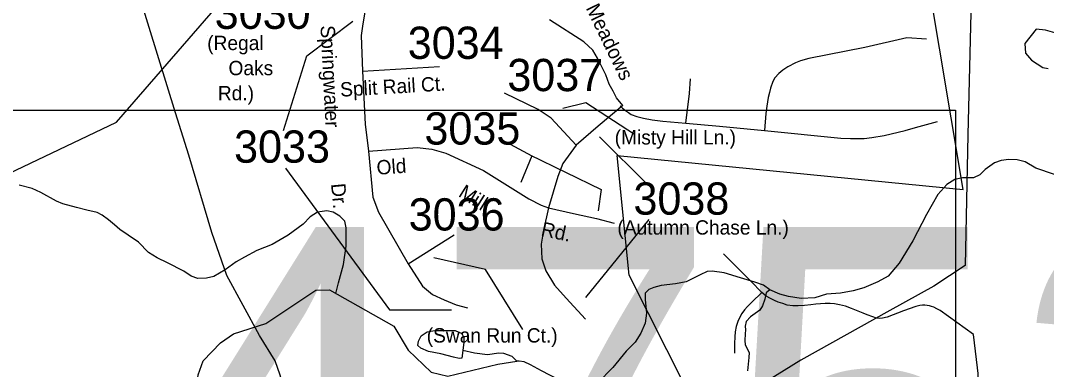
# Model space of a CAD drawing. Extents: x 1268485 to 1426702, y 514839 to 616766.
# Drawn here: x 1372379 to 1377078, y 546020 to 547617 of the extents above; entities that cross this region are included whole.
import ezdxf

# ---------------------------------------------------------------- set-up
doc = ezdxf.new("R2010")
doc.units = 0
for name, color, linetype in [('Old_Level_11', 7, 'Continuous'), ('Old_Level_3', 7, 'Continuous'), ('Old_Level_32', 7, 'Continuous'), ('Old_Level_35', 7, 'Continuous'), ('Old_Level_48', 7, 'Continuous'), ('Old_Level_49', 7, 'Continuous'), ('Old_Level_56', 7, 'Continuous'), ('Old_Level_59', 7, 'Continuous'), ('Old_Level_62', 7, 'Continuous'), ('Old_Level_8', 7, 'Continuous')]:
    doc.layers.add(name, color=color, linetype=linetype)

msp = doc.modelspace()

# ---------------------------------------------------------------- linework, layer by layer
at = {"layer": 'Old_Level_11'}
for p, q in [((1373234.346, 547547.139), (1373234.346, 547547.139)), ((1375251.913, 546864.346), (1375031.385, 547085.032)), ((1375257.164, 546706.713), (1374966.397, 546349.114))]:
    msp.add_line(p, q, dxfattribs=at)
for points in [[(1373583.919, 547114.123), (1373691.16, 547454.645), (1373900.98, 547613.245)], [(1375191.531, 547095.54), (1374968.378, 547240.037), (1374863.364, 547213.765)], [(1374581.727, 547072.141), (1374721.607, 546997.506), (1374670.318, 546876.224)], [(1374712.281, 547002.171), (1375038.668, 546843.571), (1375024.68, 546745.612)], [(1373593.244, 546941.53), (1374068.835, 546293.138), (1374353.257, 546293.138)], [(1374679.59, 546202.289), (1374508.944, 546478.146), (1374272.665, 546530.691)]]:
    msp.add_lwpolyline(points, dxfattribs=at)
at = {"layer": 'Old_Level_3'}
msp.add_lwpolyline([(1376660.911, 544287.601), (1369824.393, 544287.601), (1369824.393, 547206.203), (1376660.911, 547206.203), (1376660.911, 544287.601)], dxfattribs=at)
at = {"layer": 'Old_Level_32'}
for p, q in [((1373945.494, 547385.741), (1374297.716, 547406.809)), ((1374154.966, 546503.874), (1374365.989, 546636.305))]:
    msp.add_line(p, q, dxfattribs=at)
for points in [[(1373261.24, 544568.608), (1373305.364, 544619.225), (1373505.496, 544909.134), (1373573.957, 545019.809), (1373605.692, 545105.209), (1373618.7, 545154.972), (1373645.276, 545241.312), (1373656.138, 545301.508), (1373653.034, 545447.483), (1373650.618, 545475.602), (1373645.276, 545537.778), (1373623.553, 545701.811), (1373585.292, 545930.473), (1373569.325, 545994.373), (1373545.971, 546059.976), (1373474.596, 546175.853), (1373324.838, 546449.698), (1373255.014, 546646.839), (1373149.503, 547000.49), (1373088.989, 547194.621), (1372930.651, 547707.964), (1372912.023, 547814.465), (1372917.533, 547929.01)], [(1373973.424, 547761.964), (1373945.494, 547590.406), (1373939.288, 547548.27), (1373945.494, 547385.741)], [(1375137.955, 547227.774), (1375108.474, 547262.387), (1375093.734, 547293.989), (1375075.114, 547325.592), (1375059.598, 547367.729), (1375022.358, 547444.479), (1375000.635, 547480.596), (1374958.741, 547519.723), (1374801.998, 547620.505)], [(1373945.494, 547385.741), (1373957.907, 547141.948), (1373973.424, 547018.547)], [(1374924.578, 547047.14), (1374809.757, 547170.541), (1374750.795, 547209.668), (1374595.631, 547284.912)], [(1375137.955, 547227.774), (1375024.686, 547132.965), (1374924.578, 547047.14)], [(1373973.424, 547018.547), (1374196.084, 547035.101), (1374262.805, 547027.577), (1374327.974, 547009.518), (1374500.205, 546931.264), (1374708.125, 546800.338), (1374763.984, 546771.745), (1374798.12, 546759.706)], [(1373973.424, 547018.547), (1373993.596, 546807.863), (1374018.422, 546740.142), (1374154.966, 546503.874)], [(1374924.578, 547047.14), (1374862.513, 546962.866), (1374840.79, 546902.67), (1374798.12, 546759.706)], [(1374798.12, 546759.706), (1374774.871, 546657.419), (1374764.009, 546592.708), (1374767.112, 546526.493), (1374785.733, 546470.812), (1374825.299, 546406.101), (1374878.055, 546345.905), (1374966.498, 546249.592)], [(1374798.12, 546759.706), (1374911.415, 546734.169), (1375016.926, 546711.595), (1375097.612, 546689.022)], [(1374154.966, 546503.874), (1374220.91, 546401.541), (1374265.908, 546362.413), (1374320.215, 546338.335), (1374374.523, 546315.762), (1374427.279, 546302.217)]]:
    msp.add_lwpolyline(points, dxfattribs=at)
at = {"layer": 'Old_Level_35'}
for points in [[(1376529.092, 547531.458), (1376438.972, 547537.815), (1376245.71, 547493.882), (1375990.113, 547442.67), (1375952.486, 547431.803), (1375928.495, 547423.703), (1375893.226, 547405.556), (1375870.67, 547390.177), (1375852.113, 547374.746), (1375834.888, 547353.934), (1375824.533, 547337.171), (1375814.486, 547307.336), (1375809.462, 547286.933), (1375803.618, 547264.685), (1375797.261, 547224.853), (1375792.34, 547190.866), (1375787.521, 547113.818)], [(1375427.04, 547147.754), (1375443.034, 547283.601), (1375447.237, 547350.448)], [(1375126.331, 547226.135), (1375136.173, 547215.831), (1375150.117, 547205.373), (1375163.24, 547195.428), (1375176.876, 547187.226), (1375201.79, 547177.333), (1375232.548, 547170.515), (1375271.918, 547162.825), (1375320.72, 547156.828), (1375427.04, 547147.754)], [(1375787.521, 547113.818), (1376137.135, 547078.549), (1376180.606, 547076.293), (1376213.107, 547076.755), (1376243.044, 547077.678), (1376278.826, 547081.727), (1376335.01, 547090.391), (1376430.872, 547113.92), (1376478.854, 547127.915), (1376578.715, 547155.546)], [(1375427.04, 547147.754), (1375580.111, 547132.939), (1375787.521, 547113.818)], [(1375775.218, 546372.144), (1375723.648, 546423.817), (1375599.796, 546549.309)], [(1375775.218, 546372.144), (1375728.364, 546327.802), (1375709.089, 546307.45), (1375695.145, 546292.431), (1375683.355, 546275.821), (1375671.667, 546256.495), (1375664.593, 546238.81), (1375656.595, 546216.254), (1375652.905, 546192.673), (1375651.264, 546168.579), (1375649.624, 546138.487), (1375650.136, 546093.991)], [(1376743.372, 546179.857), (1376590.915, 546289.765), (1376576.357, 546297.762), (1376562.413, 546305.246), (1376551.135, 546308.476), (1376542.626, 546310.629), (1376531.348, 546312.833), (1376520.582, 546313.859), (1376510.535, 546313.859), (1376497.617, 546312.269), (1376480.392, 546308.476), (1376424.105, 546287.56), (1376348.031, 546259.673), (1376327.116, 546254.291), (1376313.172, 546252.753), (1376300.356, 546254.291), (1376282.619, 546260.75), (1376257.501, 546269.875), (1376239.251, 546277.359), (1376185.63, 546298.326), (1376157.743, 546308.988), (1376130.881, 546316.012), (1376107.402, 546319.753), (1376087, 546321.856), (1376065.469, 546321.394), (1376043.529, 546320.266), (1376022.101, 546318.113), (1375998.52, 546316.012), (1375969.607, 546312.731), (1375941.72, 546311.193), (1375915.986, 546311.706), (1375891.38, 546314.935), (1375870.157, 546321.138), (1375849.755, 546328.622), (1375832.633, 546335.543), (1375814.383, 546344.667), (1375795.108, 546355.433), (1375775.218, 546372.144)], [(1376690.981, 545825.014), (1376712.716, 545848.851), (1376728.095, 545868.998), (1376742.244, 545892.322), (1376747.37, 545901.755), (1376757.623, 545927.079), (1376760.391, 545939.382), (1376764.082, 545964.603), (1376765.107, 545974.805), (1376765.107, 545986.544), (1376765.107, 546001.615), (1376761.826, 546028.016), (1376743.372, 546179.857)]]:
    msp.add_lwpolyline(points, dxfattribs=at)
at = {"layer": 'Old_Level_48'}
msp.add_lwpolyline([(1375675.186, 545185.293), (1375280.76, 545506.691), (1375217.02, 545561.07), (1375426.782, 545936.847), (1375167.339, 546450.778), (1375111.733, 546998.792), (1376697.354, 546843.81), (1376533.534, 547819.764), (1376778.3, 548050.747), (1376807.407, 548482.363), (1376449.297, 548683.865), (1376372.823, 548751.435), (1376350.598, 548840.124), (1376355.817, 548899.995), (1376378.692, 548943.407), (1376443.22, 548968.12), (1376517.265, 548968.63), (1376582.638, 549025.341), (1376603.405, 549062.94), (1376633.195, 549250.429), (1376712.056, 549380.703), (1376741.735, 549364.098), (1377281.166, 548558.665)], dxfattribs=at)
at = {"layer": 'Old_Level_49'}
msp.add_lwpolyline([(1375675.186, 545185.293), (1375280.76, 545506.691), (1375217.02, 545561.07), (1375426.782, 545936.847), (1375167.339, 546450.778), (1375111.733, 546998.792), (1376697.354, 546843.81), (1376533.534, 547819.764), (1376778.3, 548050.747), (1376807.407, 548482.363), (1376449.297, 548683.865), (1376372.823, 548751.435), (1376350.598, 548840.124), (1376355.817, 548899.995), (1376378.692, 548943.407), (1376443.22, 548968.12), (1376517.265, 548968.63), (1376582.638, 549025.341), (1376603.405, 549062.94), (1376633.195, 549250.429), (1376712.056, 549380.703), (1376741.735, 549364.098), (1377281.166, 548558.665)], dxfattribs=at)
at = {"layer": 'Old_Level_56'}
for points in [[(1367025.984, 544190.073), (1367206.877, 544311.512), (1368113.172, 544919.935), (1368613.851, 545206.156), (1369586.599, 545649.797), (1371045.719, 546308.105), (1372819.552, 547152.455), (1376405.999, 551280.884)], [(1376733.327, 547715.495), (1376718.392, 547093.504), (1376706.141, 546495.47), (1376561.962, 546400.527), (1376361.652, 546290.507), (1375952.679, 546063.03), (1375431.721, 545739.562), (1375310.509, 545682.174), (1375240.101, 545663.582), (1374393.831, 545481.127), (1373556.2, 545320.307), (1372885.187, 545196.152), (1372714.898, 545185.774), (1371883.927, 545156.882)]]:
    msp.add_lwpolyline(points, dxfattribs=at)
at = {"layer": 'Old_Level_59'}
for points in [[(1377180.57, 547542.705), (1377073.939, 547572.583), (1377031.288, 547576.852), (1376979.004, 547511.469), (1376981.789, 547467.934), (1377009.961, 547436.001), (1377061.144, 547401.856), (1377086.735, 547397.588)], [(1377114.823, 546911.688), (1377029.419, 546941.266), (1376980.002, 546970.179), (1376944.22, 546979.098), (1376906.183, 546981.508), (1376870.094, 546976.484), (1376839.849, 546965.617), (1376797.3, 546934.5), (1376772.694, 546910.355), (1376744.397, 546896.975), (1376694.364, 546896.36), (1376658.172, 546888.876), (1376621.673, 546865.807), (1376580.765, 546820.645), (1376528.785, 546729.807), (1376466.244, 546608.774), (1376404.113, 546505.838), (1376352.85, 546446.937), (1376306.303, 546421.614), (1376241.712, 546393.367), (1376193.422, 546380.398), (1376135.085, 546369.274), (1376071.006, 546364.814), (1376016.667, 546347.846), (1375954.536, 546345.027), (1375896.711, 546354.356), (1375856.931, 546365.019), (1375811.307, 546383.986)], [(1375811.307, 546383.986), (1375781.677, 546405.107), (1375742, 546419.871), (1375676.383, 546439.248), (1375602.769, 546462.88), (1375546.995, 546469.749), (1375524.85, 546468.57), (1375492.554, 546452.781), (1375427.86, 546420.434), (1375379.57, 546411.566), (1375313.543, 546404.697), (1375279.3, 546395.52), (1375257.051, 546386.14), (1375240.647, 546368.403), (1375240.135, 546339.695), (1375246.799, 546278.025), (1375239.827, 546232.196), (1375220.86, 546186.624), (1375193.998, 546145.306), (1375153.193, 546103.475), (1375091.574, 546029.195), (1375024.112, 545958.349)], [(1372552.73, 545010.252), (1372626.782, 545068.078), (1372766.516, 545156.54), (1372826.402, 545196.49), (1372894.843, 545476.142), (1372903.398, 545516.093), (1373067.372, 545657.346), (1373138.665, 545688.735), (1373167.183, 545740.1), (1373192.895, 545996.079), (1373215.662, 546059.702), (1373295.51, 546142.456), (1373355.396, 546182.407), (1373503.685, 546230.918), (1373731.822, 546382.159), (1373793.902, 546384.397), (1374089.895, 546217.587), (1374154.897, 546107.986), (1374260.908, 546007.408), (1374335.855, 545989.466), (1374564.84, 546043.687), (1374651.84, 546057.749)], [(1375024.112, 545958.349), (1374983.922, 545950.967), (1374921.894, 545950.557), (1374878.013, 545959.682), (1374844.179, 545971.832), (1374765.029, 546013.611), (1374715.611, 546040.883), (1374685.879, 546055.441), (1374663.938, 546057.544), (1374651.84, 546057.749)]]:
    msp.add_lwpolyline(points, dxfattribs=at)
at = {"layer": 'Old_Level_62'}
for points in [[(1373824.275, 546367.28), (1373835.015, 546417.205), (1373858.801, 546500.456), (1373870.489, 546584.732), (1373870.284, 546668.445), (1373864.85, 546698.895), (1373841.372, 546721.553), (1373811.742, 546740.213), (1373781.907, 546746.519), (1373739.666, 546739.188), (1373705.217, 546718.529), (1373674.46, 546684.695), (1373605.459, 546634.355), (1373532.461, 546591.55), (1373461.923, 546565.047), (1373405.226, 546534.187), (1373366.779, 546512.81), (1373316.028, 546476.106), (1373265.278, 546445.092), (1373231.239, 546437.608), (1373191.049, 546436.736), (1373161.317, 546447.193), (1373127.688, 546470.006), (1373052.537, 546507.633), (1373004.964, 546530.752), (1372965.389, 546555.358), (1372920.38, 546602.213), (1372873.116, 546635.175), (1372833.643, 546660.602), (1372810.062, 546682.388), (1372782.483, 546705.098), (1372752.955, 546726.218), (1372731.117, 546738.162), (1372683.34, 546748.979), (1372635.563, 546760.565), (1372573.842, 546777.43), (1372544.212, 546790.348), (1372472.957, 546829.513), (1372433.382, 546848.378), (1372373.609, 546863.501)], [(1375811.307, 546383.986), (1375795.006, 546370.401), (1375788.341, 546340.976), (1375777.679, 546310.834), (1375765.273, 546291.354), (1375722.622, 546260.238), (1375702.22, 546240.142), (1375697.811, 546218.868), (1375699.349, 546200.823), (1375699.041, 546182.728), (1375696.478, 546152.431), (1375698.016, 546132.695), (1375717.291, 546097.836), (1375714.83, 546074.101), (1375709.601, 546014.328)], [(1374404.855, 546107.064), (1374400.139, 546071.025), (1374388.143, 546069.642), (1374362.204, 546075.896), (1374304.482, 546091.018), (1374248.605, 546102.808), (1374212.926, 546117.47), (1374199.188, 546129.26), (1374201.546, 546149.714), (1374214.157, 546173.244), (1374242.556, 546192.365), (1374276.595, 546198.26), (1374324.782, 546198.927), (1374370.816, 546198.004), (1374400.446, 546185.086), (1374410.084, 546166.836), (1374409.674, 546145.511), (1374404.855, 546107.064)], [(1374651.84, 546057.749), (1374630.412, 546078.715), (1374592.683, 546093.428), (1374570.64, 546093.889), (1374518.556, 546086.712), (1374458.681, 546094.453), (1374404.855, 546107.064)]]:
    msp.add_lwpolyline(points, dxfattribs=at)

# ---------------------------------------------------------------- texts
at = {"layer": 'Old_Level_11'}
for s, height, rotation, p in [('Meadows', 65.6167, 295.883106, (1374967.021, 547674.422)), ('Springwater', 65.61666, 272.914772, (1373752.97, 547593.357)), ('Split Rail Ct.', 65.61666, 3.423022, (1373845.237, 547268.007)), ('Old', 65.6167, 4.251983, (1374012.511, 546910.708)), ('Dr.', 65.6167, 275.469172, (1373801.339, 546869.137)), ('Mill', 65.6167, 327.801611, (1374380.485, 546814.541)), ('Rd.', 65.6167, 347.923858, (1374759.639, 546632.673))]:
    msp.add_text(s, height=height, rotation=rotation, dxfattribs=at).set_placement(p)
for s, height, p in [('(Regal ', 65.6167, (1373234.346, 547481.522)), ('    Oaks ', 65.6167, (1373234.346, 547366.694)), ('  Rd.)', 65.6167, (1373234.346, 547251.864)), ('(Misty Hill Ln.)', 65.61666, (1375100.645, 547049.596)), ('(Autumn Chase Ln.)', 65.61666, (1375113.124, 546637.124)), ('(Swan Run Ct.)', 65.61666, (1374239.791, 546143.209))]:
    msp.add_text(s, height=height, dxfattribs=at).set_placement(p)
at = {"layer": 'Old_Level_3'}
msp.add_text('B-4753', height=1788.0542, dxfattribs=at).set_placement((1370532.969, 544884.449))
at = {"layer": 'Old_Level_8'}
for s, p in [('3030', (1373268.736, 547578.663)), ('3034', (1374152.981, 547441.38)), ('3037', (1374609.158, 547293.707)), ('3035', (1374229.338, 547049.12)), ('3033', (1373357.542, 546966.173)), ('3038', (1375186.673, 546728.389)), ('3036', (1374157.11, 546655.822))]:
    msp.add_text(s, height=147.6375, dxfattribs=at).set_placement(p)

doc.saveas('drawing.dxf')
